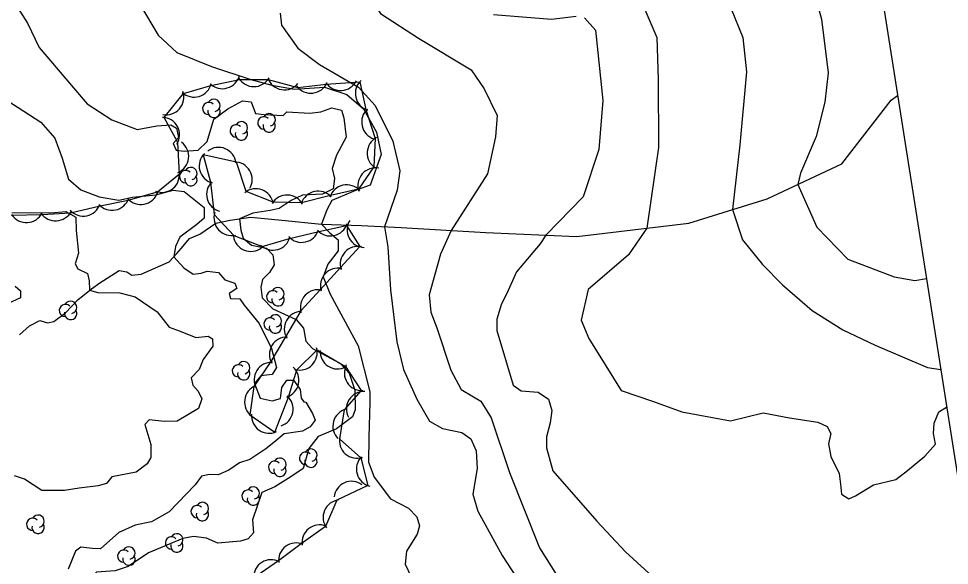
# Model space of a CAD drawing. Extents: x 646142 to 649934, y 5874075 to 5876351.
# Drawn here: x 649223.9 to 649382.6, y 5874622.5 to 5874715.6 of the extents above; entities that cross this region are included whole.
import ezdxf

# ---------------------------------------------------------------- set-up
doc = ezdxf.new("R2010")
doc.units = 0
for name, color, linetype in [('Niveau 1', 7, 'Continuous'), ('Niveau 2', 7, 'Continuous'), ('Niveau 4', 7, 'Continuous'), ('Niveau 44', 7, 'Continuous'), ('Niveau 60', 7, 'Continuous')]:
    doc.layers.add(name, color=color, linetype=linetype)

msp = doc.modelspace()

# ---------------------------------------------------------------- linework, layer by layer
at = {"layer": 'Niveau 1'}
for points in [[(649221.86, 5874720.49), (649225.43, 5874714.82), (649227.43, 5874710.69), (649232.92, 5874704.21), (649235.6, 5874701.08), (649239.82, 5874698.36), (649244.15, 5874696.69), (649247.51, 5874697.31)], [(649330.15, 5874718.32), (649332.73, 5874712.38), (649332.93, 5874705.22), (649332.99, 5874693.63), (649331.01, 5874679.91), (649327.89, 5874675.36), (649321.02, 5874669.44), (649319.83, 5874664.2), (649321.13, 5874661.11), (649326.62, 5874652.25), (649332.15, 5874650.36), (649336.98, 5874648.62), (649345.24, 5874647.05), (649350.83, 5874648.42), (649355.32, 5874647.56), (649360.14, 5874646.86), (649361.73, 5874646.12), (649362.34, 5874644.92), (649361.99, 5874643.14), (649362.37, 5874640.98), (649363.77, 5874638.13), (649363.99, 5874636.3), (649364.21, 5874634.59), (649365.46, 5874633.81), (649366.55, 5874634.29), (649369.65, 5874636.17), (649373.46, 5874637.08), (649375.46, 5874638.6), (649378.38, 5874641.04), (649380.19, 5874643.11), (649379.85, 5874644.92), (649379.98, 5874646.68), (649380.77, 5874648.63), (649382.1, 5874649.4)], [(649247.51, 5874697.31), (649249.89, 5874697.48), (649250.87, 5874696.91), (649251.18, 5874695.34), (649250.28, 5874694.31), (649250.76, 5874693.21), (649252.15, 5874693.04), (649254.54, 5874693.2), (649256.07, 5874694.65), (649257.2, 5874698.47), (649259.61, 5874700.25), (649262.08, 5874701.58), (649263.59, 5874701.41), (649264.29, 5874699.42), (649265.8, 5874699.26), (649269.03, 5874699.07), (649269.63, 5874699.71), (649273.55, 5874699.49), (649275.47, 5874699.72), (649277.33, 5874700.4), (649278.97, 5874700.02), (649279.37, 5874698.68), (649279.78, 5874695.4), (649278.1, 5874692.32), (649277.35, 5874690.05), (649277.79, 5874688.38), (649277.55, 5874686.62), (649275.72, 5874685.71), (649272.3, 5874685.54), (649270.36, 5874684.62), (649268.36, 5874683.23), (649266.79, 5874682.93), (649263.88, 5874682.46), (649261.58, 5874681.49), (649261.82, 5874679.56), (649262.21, 5874678.22), (649263.62, 5874677.01), (649266.2, 5874676.51), (649267.26, 5874675.37), (649267.47, 5874673.67), (649266.72, 5874672.32), (649265.49, 5874671.14), (649265.2, 5874669.83), (649265.42, 5874668.02), (649267.25, 5874666.17), (649271.26, 5874664.34), (649272.47, 5874662.88), (649272.86, 5874660.62), (649274.04, 5874659.38), (649278.82, 5874656.84), (649280.29, 5874655.18), (649281.22, 5874652.29), (649281.29, 5874648.96), (649280.86, 5874647.76), (649278.14, 5874645.71), (649274.98, 5874644.41), (649273.4, 5874642.38), (649272.46, 5874638.93), (649270.34, 5874637.53), (649267.58, 5874635.82), (649265.41, 5874634.87), (649263.81, 5874630.19), (649263.97, 5874628.02), (649263.07, 5874626.99), (649261.74, 5874626.6)], [(649261.74, 5874626.6), (649257.89, 5874626.25), (649255.96, 5874627.06), (649253.74, 5874627.37), (649251.95, 5874627.04), (649246.07, 5874624.61), (649242.59, 5874622.24), (649240.4, 5874621.53), (649237.22, 5874621.27), (649236.19, 5874620.34), (649235.05, 5874618.47), (649233.55, 5874617.6), (649233.47, 5874616.44), (649233.99, 5874614.08), (649232.9, 5874612.69), (649230.3, 5874611.45), (649229.17, 5874609.48), (649228.03, 5874607.61), (649226.56, 5874607.43), (649225.29, 5874608.44), (649224.65, 5874609.97), (649223.4, 5874610.74)]]:
    msp.add_lwpolyline(points, dxfattribs=at)
at = {"layer": 'Niveau 2'}
for points in [[(649349.42, 5874757.39), (649350.76, 5874754.07), (649352.87, 5874745.49), (649353.37, 5874741.49), (649353.18, 5874738.3), (649356.54, 5874730.8), (649360.76, 5874715.5), (649361.9, 5874706.34), (649361.36, 5874701.39), (649359.89, 5874695.52), (649357.21, 5874689.28), (649356.76, 5874687.35), (649359.98, 5874680.06), (649365.28, 5874674.64), (649373.16, 5874671.63), (649376.71, 5874671), (649378.65, 5874671.33)], [(649272.49, 5874741.71), (649274.13, 5874735.89), (649275.86, 5874731.25), (649285.62, 5874716.47), (649292.11, 5874712.27), (649301.06, 5874706.86), (649303.29, 5874703.66), (649305.47, 5874699.07), (649305.23, 5874695.46), (649303.83, 5874689.17), (649297.63, 5874679.51), (649295.83, 5874675.48), (649293.93, 5874668.55)], [(649332.11, 5874732.97), (649334.33, 5874730.92), (649338.31, 5874727.68), (649343.4, 5874721.09), (649345.37, 5874717.26), (649347.36, 5874712.39), (649347.98, 5874706.55), (649346.87, 5874694.11), (649345.61, 5874683.07), (649347.29, 5874677.93), (649350.7, 5874673.69), (649354.13, 5874670.27), (649359.17, 5874665.88), (649364.43, 5874662.56), (649369.95, 5874659.96), (649378.84, 5874656.15), (649381.09, 5874655.81)], [(649244.64, 5874717.95), (649247.69, 5874712.79), (649250.92, 5874709.83), (649256.83, 5874707.42), (649263.52, 5874705.22), (649267.08, 5874704.26), (649270.94, 5874703.57), (649276.05, 5874703.94), (649279.88, 5874702.67), (649282.7, 5874700.24), (649284.91, 5874696.24)], [(649268.51, 5874716.54), (649268.76, 5874714.49), (649271.54, 5874710.55), (649275.22, 5874707.76), (649281.89, 5874703.94), (649284.68, 5874700.81), (649287.73, 5874694.71), (649288.93, 5874689.66), (649288.43, 5874686.37), (649286.3, 5874680.13), (649286.84, 5874676.74), (649287.29, 5874669.4), (649288.39, 5874660.53), (649289.55, 5874655.82), (649291.78, 5874650.78), (649293.97, 5874647), (649296.19, 5874645.76), (649299.48, 5874645.11), (649301, 5874644.02), (649301.94, 5874641.94)], [(649304.9, 5874716.3), (649314.78, 5874715.5), (649318.97, 5874716)], [(649320.39, 5874715.71), (649322.26, 5874713.62), (649323.52, 5874701.62), (649322.83, 5874693.32), (649320.15, 5874685.25), (649313.77, 5874678.72), (649312.81, 5874677.22), (649308.8, 5874672.46), (649307.35, 5874669.28), (649306.16, 5874666.82), (649305.42, 5874664.41), (649305.44, 5874662.45), (649308.2, 5874653.17)], [(649219.16, 5874703.46), (649227.72, 5874697.93), (649230.12, 5874695.22), (649231.34, 5874691.81), (649232.46, 5874688.27), (649234.52, 5874686.44), (649237.64, 5874685.21), (649241.02, 5874684.69), (649243.36, 5874685.2), (649247.31, 5874685.55), (649250.29, 5874686.37), (649252.15, 5874686.13), (649255.57, 5874683.43), (649255.57, 5874681.59), (649254.33, 5874680.53), (649251.4, 5874678.34), (649250.68, 5874676.76), (649250.38, 5874675.01), (649252.09, 5874673.15), (649253.71, 5874672.08), (649255.06, 5874672.24), (649256.05, 5874672.59), (649258.02, 5874672.36), (649259.09, 5874671.11), (649260.76, 5874670.51), (649261.1, 5874669.63), (649259.83, 5874668.79), (649260.06, 5874667.89), (649261.66, 5874667.86), (649262.36, 5874666.79), (649264.92, 5874663.65), (649267.05, 5874659.42), (649267.9, 5874656.19), (649267.14, 5874654.95)], [(649284.91, 5874696.24), (649285.73, 5874692.42), (649285.73, 5874692.42), (649283.85, 5874687.25), (649281.66, 5874686.41), (649277.3, 5874684.62), (649276.47, 5874683.03), (649275.55, 5874680.56), (649276.99, 5874679.12), (649278.4, 5874677.91), (649278.4, 5874676.06), (649276.62, 5874673.78), (649275.86, 5874671.61), (649277.03, 5874668.64), (649281.78, 5874659.87), (649283.79, 5874652.04), (649283.79, 5874650.19), (649283.6, 5874644.29), (649283.56, 5874640.02), (649284.56, 5874637.49), (649287.31, 5874633.78), (649290.37, 5874632.19), (649291.81, 5874630.75), (649292.24, 5874629.18), (649291.84, 5874627.75), (649290.02, 5874624.88), (649289.84, 5874622.67), (649290.78, 5874620.59)], [(649222.77, 5874682.54), (649229.4, 5874682.53), (649232, 5874682.72), (649233.71, 5874681.78), (649233.76, 5874679.49), (649234.13, 5874675.63), (649233.55, 5874673.84), (649234, 5874672.98), (649235.7, 5874672.15), (649235.97, 5874670.92), (649236.01, 5874669.32), (649237.43, 5874668.92), (649241.19, 5874668.9), (649243.79, 5874668.18), (649247.53, 5874665.64), (649249.57, 5874663.02), (649251.48, 5874662.33), (649254.12, 5874661.27), (649256.26, 5874661.52), (649257, 5874661.04), (649257.04, 5874659.78), (649255.38, 5874657.52), (649254.68, 5874655.83), (649253.37, 5874654.41), (649253.64, 5874653.18), (649254.56, 5874652.14), (649255.18, 5874650.84), (649254.59, 5874649.16), (649250.98, 5874647.01), (649248.81, 5874646.98), (649246.16, 5874647.24), (649245.45, 5874646.46), (649246.45, 5874643.02), (649246.49, 5874640.85), (649245.83, 5874639.74), (649243.95, 5874638.36), (649239.83, 5874637.53), (649238.94, 5874636.39), (649237.51, 5874635.99), (649234.24, 5874635.6), (649231.78, 5874635.19), (649227.9, 5874635.19), (649224.92, 5874637.13), (649223.25, 5874637.73)], [(649223.36, 5874670.01), (649224.25, 5874669.2), (649224.28, 5874668.05), (649220.62, 5874666.36)], [(649293.93, 5874668.55), (649294.19, 5874665.57), (649295.21, 5874662.92), (649297.6, 5874655.69), (649299.38, 5874652.43), (649301.49, 5874651.18), (649302.74, 5874650.41), (649304.46, 5874647.61), (649307.58, 5874638.26), (649312.73, 5874625.46), (649319.47, 5874614.7)], [(649267.14, 5874654.95), (649265.23, 5874654.72), (649264.13, 5874653.44), (649265.13, 5874650.92), (649267.13, 5874650.47), (649268.56, 5874650.87), (649268.79, 5874652.73), (649269.66, 5874653.99), (649270.8, 5874654.01), (649271.91, 5874652.42), (649272.1, 5874650.94), (649272.52, 5874650.3), (649272.87, 5874650.23), (649274.02, 5874648.3), (649274.5, 5874647.21), (649273.62, 5874646.07), (649272.33, 5874645.34), (649269.2, 5874644.85), (649267.44, 5874643.38), (649266.08, 5874642.3), (649263.34, 5874640.47), (649261.58, 5874639.92), (649259.79, 5874638.67), (649257.95, 5874637.88), (649256.45, 5874637.93), (649255.12, 5874637.65), (649254.05, 5874636.15), (649249.58, 5874631.59), (649246.59, 5874629.85), (649243.81, 5874629.29), (649240.99, 5874628.03), (649237.9, 5874625.25), (649236.52, 5874625.32), (649236.52, 5874625.32), (649234.55, 5874625.54), (649233.61, 5874624.85), (649232.38, 5874621.83)], [(649308.2, 5874653.17), (649309.59, 5874652.17), (649312.5, 5874651.94), (649314.26, 5874650.76), (649314.84, 5874648.86), (649314.53, 5874646.74), (649313.9, 5874644.35), (649313.9, 5874642.5), (649314.96, 5874638.57), (649322.48, 5874629.97), (649327.39, 5874624.76), (649334.66, 5874618.1)], [(649301.94, 5874641.94), (649302.08, 5874638.96), (649301.36, 5874634.6), (649302.18, 5874631.69), (649306.34, 5874624.11), (649312.29, 5874615)]]:
    msp.add_lwpolyline(points, dxfattribs=at)
at = {"layer": 'Niveau 4'}
msp.add_lwpolyline([(649224.07, 5874661.7), (649225.81, 5874663.28), (649227.53, 5874664.18), (649228.83, 5874663.76), (649229.94, 5874664.01), (649231.93, 5874665.5), (649234.05, 5874667.71), (649236.33, 5874669.58), (649237.8, 5874670.56), (649241.08, 5874672.67), (649242.36, 5874672.48), (649243.23, 5874671.9), (649244.8, 5874672.08), (649249.57, 5874674.14), (649250.88, 5874675.56), (649251.98, 5874676.84), (649253.08, 5874678.12), (649254.81, 5874678.9), (649257.56, 5874680.73), (649260.01, 5874681.25), (649263.49, 5874681.78), (649268.82, 5874681.26), (649275.55, 5874680.56), (649282.34, 5874680.33), (649289.15, 5874679.99), (649303.59, 5874679.17), (649319.1, 5874678.49), (649338.18, 5874680.76), (649351.51, 5874684.9), (649364.27, 5874690.84), (649372.63, 5874701.73), (649373.74, 5874702.49)], dxfattribs=at)
at = {"layer": 'Niveau 44'}
msp.add_lwpolyline([(649222.68, 5874682.09), (649227.92, 5874682.24), (649232.77, 5874682.52), (649237.83, 5874683.73), (649242.59, 5874684.68), (649247.59, 5874686.08), (649251.34, 5874689.16), (649251.05, 5874694.48), (649248.76, 5874698.75), (649252.03, 5874702.84), (649256.68, 5874704.23), (649261.6, 5874705.25), (649266.45, 5874705.24), (649271.55, 5874703.85), (649276.37, 5874704.43), (649282.08, 5874704.85), (649283.13, 5874700.11), (649284.69, 5874695.19), (649284.47, 5874690.34), (649281.86, 5874686.52), (649277.11, 5874685.48), (649272.16, 5874684.24), (649267.31, 5874684.34), (649262.73, 5874686.12), (649261.05, 5874691.16), (649255.38, 5874692.4), (649256.62, 5874687.71), (649257.29, 5874682.24), (649260.59, 5874678.67), (649265.42, 5874676.8), (649270.09, 5874678.11), (649275.08, 5874679.32), (649279.82, 5874680.37), (649282.07, 5874676.77), (649278.82, 5874673.17), (649275.32, 5874669.4), (649272.02, 5874665.84), (649269.4, 5874661.36), (649266.92, 5874657.18), (649264.01, 5874652.92), (649263.37, 5874648.1), (649267.63, 5874645.12), (649269.93, 5874651.1), (649271.37, 5874655.76), (649274.79, 5874659.2), (649279.66, 5874656.32), (649282.29, 5874652.24), (649279.43, 5874648.96), (649278.63, 5874644), (649282.24, 5874640.77), (649283.48, 5874636.05), (649278.15, 5874633.55), (649276.26, 5874629.08), (649272.11, 5874626.15), (649268.24, 5874623.23), (649263.07, 5874619.67)], dxfattribs=at)
for centre, radius, start, end in [((649253.85, 5874705.22), 3, 226.6941, 346.672), ((649258.64, 5874706.66), 3, 226.6941, 346.672), ((649264.03, 5874707.01), 3, 209.9151, 329.893), ((649269.22, 5874706.46), 3, 200.7814, 320.7593), ((649273.75, 5874705.89), 3, 216.7952, 336.7731), ((649278.81, 5874706.34), 3, 213.597, 333.5749), ((649284.32, 5874702.86), 3, 132.4359, 252.4139), ((649249.08, 5874702.21), 3, 259.2286, 19.2066), ((649256.33, 5874700.29), 1.05, 44.1154, 269.804), ((649257.23, 5874700.82), 1.05, 282.2692, 149.7263), ((649257.23, 5874699.77), 1.05, 166.9369, 29.6212), ((649285.4, 5874697.97), 3, 132.4359, 252.4139), ((649248.35, 5874695.78), 3, 328.1808, 88.1587), ((649265.74, 5874697.83), 1.05, 44.1154, 269.804), ((649266.64, 5874698.36), 1.05, 282.2692, 149.7263), ((649261.01, 5874696.47), 1.05, 44.1154, 269.804), ((649261.91, 5874697), 1.05, 282.2692, 149.7263), ((649266.64, 5874697.31), 1.05, 166.9369, 29.6212), ((649261.91, 5874695.95), 1.05, 166.9369, 29.6212), ((649286.34, 5874692.69), 3, 117.4186, 237.3965), ((649249.92, 5874692.14), 3, 293.1094, 53.0874), ((649258, 5874690.66), 3, 7.4049, 127.3828), ((649257.71, 5874690.51), 3, 134.7972, 254.7752), ((649253.3, 5874689.21), 1.05, 282.2692, 149.7263), ((649260.75, 5874688.18), 3, 330.2494, 90.2273), ((649248.34, 5874688.99), 3, 249.4173, 9.3953), ((649252.4, 5874688.68), 1.05, 44.1154, 269.804), ((649253.3, 5874688.16), 1.05, 166.9369, 29.6212), ((649284.76, 5874687.16), 3, 78.7445, 198.7224), ((649258.98, 5874685.67), 3, 134.7972, 254.7752), ((649279.86, 5874684.28), 3, 42.3117, 162.2896), ((649244.76, 5874686.92), 3, 221.3571, 341.3351), ((649264.37, 5874683.62), 3, 9.3147, 129.2927), ((649269.7, 5874682.53), 3, 28.8562, 148.8342), ((649274.98, 5874683.21), 3, 42.3117, 162.2896), ((649234.96, 5874684.95), 3, 221.3571, 341.3351), ((649239.86, 5874685.94), 3, 221.3571, 341.3351), ((649225.25, 5874683.85), 3, 213.3688, 333.3467), ((649230.24, 5874684.14), 3, 213.3688, 333.3467), ((649260.23, 5874681.65), 3, 162.7333, 282.7113), ((649282.91, 5874679.63), 3, 148.0089, 267.9868), ((649272.18, 5874680.48), 3, 222.5573, 342.5353), ((649277.06, 5874681.57), 3, 222.5573, 342.5353), ((649263.51, 5874678.94), 3, 187.6701, 307.648), ((649267.28, 5874679.15), 3, 225.6161, 345.5941), ((649281.75, 5874673.78), 3, 77.8422, 197.8202), ((649278.36, 5874670.08), 3, 77.1553, 197.1332), ((649268.14, 5874668.74), 1.05, 282.2692, 149.7263), ((649267.24, 5874668.21), 1.05, 44.1154, 269.804), ((649268.14, 5874667.69), 1.05, 166.9369, 29.6212), ((649274.96, 5874666.42), 3, 77.1553, 197.1332), ((649231.9, 5874665.88), 1.05, 44.1154, 269.804), ((649232.8, 5874666.41), 1.05, 282.2692, 149.7263), ((649232.8, 5874665.36), 1.05, 166.9369, 29.6212), ((649267.69, 5874664.1), 1.05, 282.2692, 149.7263), ((649272.21, 5874662.73), 3, 91.0035, 210.9815), ((649266.79, 5874663.57), 1.05, 44.1154, 269.804), ((649267.69, 5874663.05), 1.05, 166.9369, 29.6212), ((649269.68, 5874658.37), 3, 89.3754, 209.3534), ((649271.83, 5874658.72), 3, 255.2567, 15.2346), ((649278.33, 5874658.91), 3, 176.9512, 296.9291), ((649262.3, 5874656.13), 1.05, 282.2692, 149.7263), ((649267.07, 5874654.06), 3, 87.8648, 207.8427), ((649261.4, 5874655.6), 1.05, 44.1154, 269.804), ((649262.3, 5874655.08), 1.05, 166.9369, 29.6212), ((649268.72, 5874653.98), 3, 288.4943, 48.4722), ((649282.45, 5874655.23), 3, 152.8016, 272.7795), ((649265.44, 5874650.28), 3, 112.4844, 232.4623), ((649267.72, 5874649.08), 3, 288.4943, 48.4722), ((649282.8, 5874649.09), 3, 87.7752, 207.7532), ((649280.49, 5874646.16), 3, 104.7037, 224.6816), ((649266.64, 5874647.95), 3, 175.1266, 295.1045), ((649281.61, 5874643.7), 3, 168.2163, 288.1942), ((649272.85, 5874640.71), 1.05, 44.1154, 269.804), ((649273.75, 5874641.24), 1.05, 282.2692, 149.7263), ((649267.57, 5874639.16), 1.05, 44.1154, 269.804), ((649268.47, 5874639.69), 1.05, 282.2692, 149.7263), ((649273.75, 5874640.19), 1.05, 166.9369, 29.6212), ((649284.51, 5874638.86), 3, 135.7745, 255.7525), ((649268.47, 5874638.64), 1.05, 166.9369, 29.6212), ((649280.68, 5874633.78), 3, 53.8152, 173.7932), ((649263.04, 5874634.26), 1.05, 44.1154, 269.804), ((649263.94, 5874634.79), 1.05, 282.2692, 149.7263), ((649255.26, 5874632.15), 1.05, 282.2692, 149.7263), ((649263.94, 5874633.74), 1.05, 166.9369, 29.6212), ((649278.83, 5874630.63), 3, 97.0139, 216.9919), ((649254.36, 5874631.62), 1.05, 44.1154, 269.804), ((649255.26, 5874631.1), 1.05, 166.9369, 29.6212), ((649226.35, 5874629.44), 1.05, 44.1154, 269.804), ((649227.25, 5874629.97), 1.05, 282.2692, 149.7263), ((649227.25, 5874628.92), 1.05, 166.9369, 29.6212), ((649275.23, 5874626.35), 3, 68.4977, 188.4756), ((649250, 5874626.27), 1.05, 44.1154, 269.804), ((649250.9, 5874626.8), 1.05, 282.2692, 149.7263), ((649242.74, 5874624.56), 1.05, 282.2692, 149.7263), ((649250.9, 5874625.75), 1.05, 166.9369, 29.6212), ((649271.24, 5874623.28), 3, 66.9587, 186.9367), ((649241.84, 5874624.03), 1.05, 44.1154, 269.804), ((649242.74, 5874623.51), 1.05, 166.9369, 29.6212), ((649266.98, 5874620.42), 3, 61.9674, 181.9454)]:
    msp.add_arc(centre, radius, start, end, dxfattribs=at)
at = {"layer": 'Niveau 60'}
msp.add_lwpolyline([(646167.42, 5875779.32), (649130.97, 5876245.57), (649395.18, 5874566.24), (646431.63, 5874099.99)], close=True, dxfattribs=at)
msp.add_lwpolyline([(646167.42, 5875779.32), (649130.97, 5876245.57), (649395.18, 5874566.24), (646431.63, 5874099.99)], close=True, dxfattribs=at)

doc.saveas('drawing.dxf')
